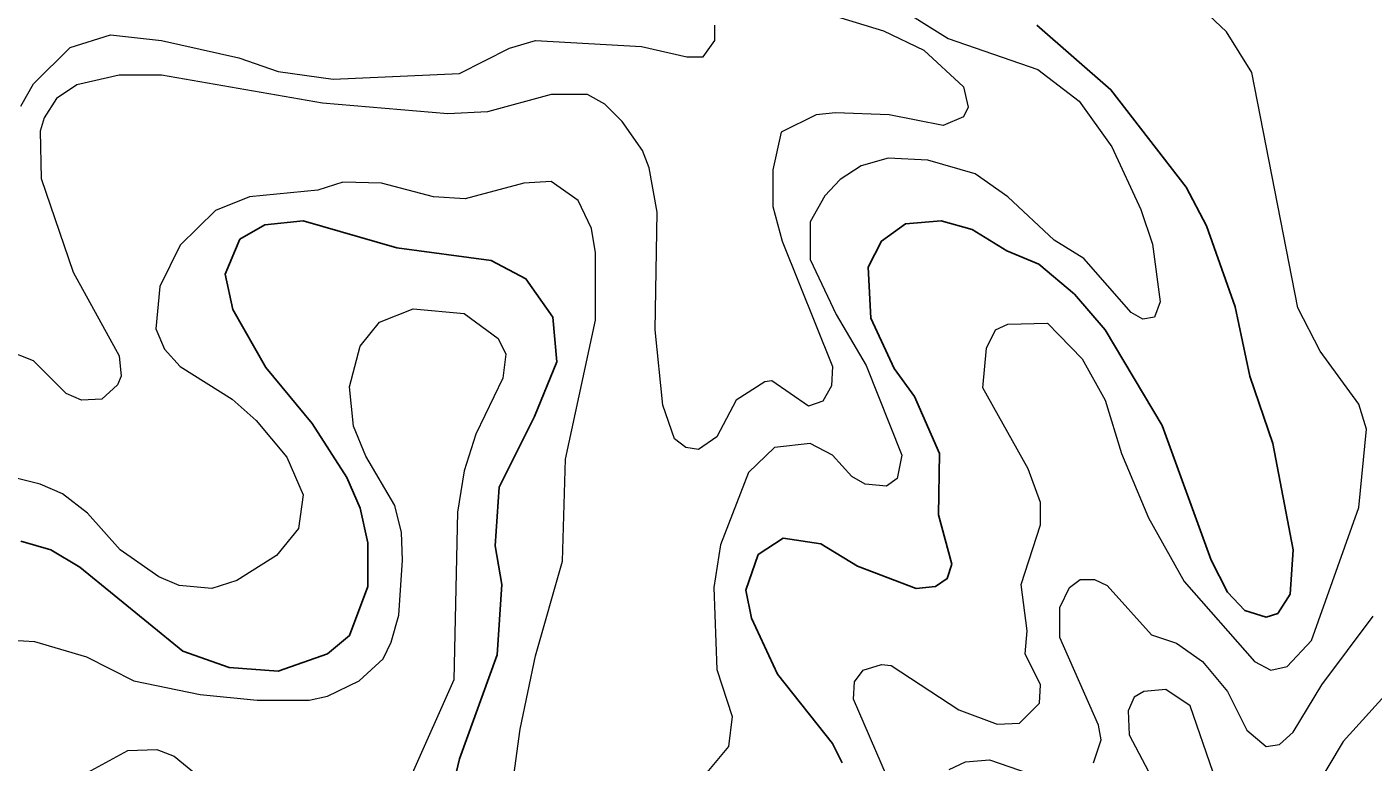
# Model space of a CAD drawing. Extents: x 577 to 602.9, y 7483.8 to 7511.6.
# Drawn here: x 600.48 to 601.59, y 7486.316 to 7486.922 of the extents above; entities that cross this region are included whole.
import ezdxf

# ---------------------------------------------------------------- set-up
doc = ezdxf.new("R2010")
doc.units = 0
doc.header["$LTSCALE"] = 0.032
doc.layers.add('1', color=7, linetype='Continuous', lineweight=25)
doc.layers.add('2', color=7, linetype='Continuous', lineweight=13)

msp = doc.modelspace()

# ---------------------------------------------------------------- linework, layer by layer
at = {"layer": '1'}
for points in [[(601.5116, 7486.4388), (601.5219, 7486.4547), (601.5243, 7486.4913), (601.5076, 7486.5788), (601.4885, 7486.6345), (601.4766, 7486.6917), (601.4527, 7486.7585), (601.436, 7486.7903), (601.374, 7486.8706), (601.3128, 7486.9239)], [(600.4746, 7486.4985), (600.4993, 7486.4913), (600.5232, 7486.477), (600.6082, 7486.4078), (600.6464, 7486.3943), (600.687, 7486.3911), (600.7275, 7486.4054), (600.7458, 7486.4206), (600.7609, 7486.4611), (600.7609, 7486.4969), (600.7545, 7486.5255), (600.7434, 7486.551), (600.7148, 7486.5955), (600.6766, 7486.6416), (600.6496, 7486.6893), (600.6432, 7486.7187), (600.6552, 7486.7474), (600.6758, 7486.7593), (600.7076, 7486.7625), (600.7848, 7486.7402), (600.8627, 7486.7299), (600.8913, 7486.7148), (600.9136, 7486.683), (600.9168, 7486.6464), (600.8985, 7486.6011), (600.8691, 7486.543), (600.8659, 7486.4945), (600.8714, 7486.4627), (600.8675, 7486.4046), (600.8365, 7486.3188), (600.8229, 7486.2623)], [(601.1521, 7486.3156), (601.1442, 7486.3315), (601.0989, 7486.3887), (601.0774, 7486.4349), (601.0726, 7486.4579), (601.083, 7486.4873), (601.1036, 7486.5009), (601.1346, 7486.4961), (601.1649, 7486.4778), (601.2134, 7486.4595), (601.2293, 7486.4611), (601.2388, 7486.4675), (601.2428, 7486.4794), (601.2317, 7486.52), (601.2324, 7486.5708), (601.2118, 7486.6178), (601.1951, 7486.6408), (601.176, 7486.6822), (601.1736, 7486.7243), (601.1847, 7486.7458), (601.2046, 7486.7601), (601.234, 7486.7625), (601.2595, 7486.7553), (601.2881, 7486.7378), (601.3144, 7486.7267), (601.3438, 7486.702), (601.3692, 7486.6726), (601.4161, 7486.5939), (601.4567, 7486.4826), (601.4702, 7486.4563), (601.4845, 7486.4412), (601.502, 7486.4357), (601.5116, 7486.4388)]]:
    msp.add_lwpolyline(points, dxfattribs=at)
at = {"layer": '2'}
for points in [[(601.1187, 7486.9398), (601.1863, 7486.9191), (601.2197, 7486.9032), (601.2523, 7486.873), (601.2563, 7486.8563), (601.2523, 7486.8484), (601.2356, 7486.8412), (601.1911, 7486.8499), (601.1466, 7486.8515), (601.1307, 7486.8499), (601.102, 7486.8356), (601.0949, 7486.8046), (601.0949, 7486.7744), (601.1028, 7486.7458), (601.1442, 7486.6424), (601.1434, 7486.6265), (601.1362, 7486.6138), (601.1243, 7486.6098), (601.0941, 7486.6305), (601.0885, 7486.6297), (601.0647, 7486.6146), (601.0488, 7486.5844), (601.0337, 7486.574), (601.0233, 7486.5756), (601.0138, 7486.5828), (601.0042, 7486.6106), (600.9979, 7486.6726), (600.9995, 7486.7696), (600.9931, 7486.8062), (600.9875, 7486.8205), (600.9708, 7486.8444), (600.9565, 7486.8587), (600.9422, 7486.8666), (600.912, 7486.8666), (600.8595, 7486.8523), (600.8269, 7486.8507), (600.7235, 7486.8595), (600.5907, 7486.8826), (600.5558, 7486.8826), (600.5208, 7486.8746), (600.5041, 7486.8635), (600.4937, 7486.8476), (600.4905, 7486.8364), (600.4913, 7486.7975), (600.5176, 7486.7203), (600.5558, 7486.6512), (600.5573, 7486.6345), (600.5542, 7486.6273), (600.5414, 7486.6154), (600.5247, 7486.6146), (600.512, 7486.6201), (600.485, 7486.6472), (600.4627, 7486.6559)], [(601.1927, 7486.9422), (601.2396, 7486.9128), (601.3136, 7486.8873), (601.3477, 7486.8611), (601.3748, 7486.8237), (601.3986, 7486.772), (601.4082, 7486.7434), (601.4145, 7486.6957), (601.4098, 7486.683), (601.4002, 7486.6814), (601.3907, 7486.6869), (601.3517, 7486.7315), (601.3271, 7486.7466), (601.2889, 7486.7824), (601.2619, 7486.8014), (601.2229, 7486.8126), (601.1903, 7486.8142), (601.168, 7486.8078), (601.1505, 7486.7967), (601.1378, 7486.7832), (601.1259, 7486.7617), (601.1259, 7486.7307), (601.1474, 7486.6853), (601.172, 7486.6432), (601.2014, 7486.5693), (601.1975, 7486.5502), (601.1887, 7486.5438), (601.1712, 7486.5454), (601.1601, 7486.5518), (601.1442, 7486.5693), (601.1259, 7486.5788), (601.0965, 7486.5756), (601.075, 7486.5549), (601.0519, 7486.4953), (601.0464, 7486.4603), (601.0488, 7486.3927), (601.0615, 7486.3538), (601.0583, 7486.3291), (601.0392, 7486.306)], [(601.1887, 7486.3053), (601.1617, 7486.3681), (601.1625, 7486.3824), (601.1696, 7486.3919), (601.1847, 7486.3967), (601.1927, 7486.3959), (601.2484, 7486.3593), (601.2802, 7486.3474), (601.2984, 7486.3482), (601.3151, 7486.3649), (601.3159, 7486.38), (601.3032, 7486.4054), (601.3048, 7486.4245), (601.3, 7486.4627), (601.3159, 7486.512), (601.3159, 7486.5303), (601.3056, 7486.5581), (601.2682, 7486.6249), (601.2714, 7486.6575), (601.2786, 7486.6726), (601.2889, 7486.6774), (601.3215, 7486.6782), (601.3501, 7486.6488), (601.3692, 7486.6146), (601.3827, 7486.5708), (601.405, 7486.5176), (601.4344, 7486.4651), (601.4925, 7486.3991), (601.506, 7486.3919), (601.5195, 7486.3951), (601.5394, 7486.4166), (601.5784, 7486.5263), (601.5847, 7486.5907), (601.5784, 7486.6114), (601.5465, 7486.6551), (601.5283, 7486.6909), (601.4901, 7486.8849), (601.4694, 7486.9183), (601.4405, 7486.9458)], [(600.4746, 7486.8571), (600.485, 7486.8754), (600.5152, 7486.9056), (600.5486, 7486.9159), (600.5907, 7486.9112), (600.6544, 7486.8969), (600.687, 7486.8857), (600.7323, 7486.8794), (600.8365, 7486.8841), (600.8778, 7486.9048), (600.8993, 7486.9112), (600.9867, 7486.9064), (601.0241, 7486.8977), (601.0376, 7486.8977), (601.0472, 7486.9112), (601.0472, 7486.9239)], [(600.8778, 7486.279), (600.8865, 7486.3434), (600.8993, 7486.4039), (600.9215, 7486.4818), (600.9239, 7486.5661), (600.9486, 7486.6806), (600.9486, 7486.7362), (600.9454, 7486.7561), (600.9343, 7486.7792), (600.912, 7486.7951), (600.8897, 7486.7935), (600.8412, 7486.7808), (600.815, 7486.7824), (600.772, 7486.7935), (600.7402, 7486.7943), (600.7196, 7486.7879), (600.6631, 7486.7824), (600.6353, 7486.7712), (600.6059, 7486.7426), (600.5892, 7486.7084), (600.586, 7486.6734), (600.5931, 7486.6567), (600.6059, 7486.6424), (600.6488, 7486.6154), (600.6687, 7486.5979), (600.6941, 7486.5677), (600.7076, 7486.5366), (600.7037, 7486.5088), (600.6854, 7486.4866), (600.6528, 7486.4659), (600.6321, 7486.4595), (600.6051, 7486.4619), (600.5884, 7486.4691), (600.5565, 7486.4913), (600.5295, 7486.5215), (600.5088, 7486.5374), (600.4905, 7486.5454), (600.4516, 7486.5549)], [(600.7124, 7486.3673), (600.7275, 7486.3705), (600.7538, 7486.3832), (600.7736, 7486.4015), (600.78, 7486.415), (600.7864, 7486.4373), (600.7895, 7486.4826), (600.7887, 7486.5056), (600.7832, 7486.5279), (600.7593, 7486.5685), (600.749, 7486.5931), (600.7458, 7486.6257), (600.7545, 7486.6591), (600.7705, 7486.679), (600.7983, 7486.6901), (600.8404, 7486.6861), (600.8683, 7486.6655), (600.8746, 7486.6527), (600.8722, 7486.6329), (600.85, 7486.5867), (600.8404, 7486.5565), (600.8349, 7486.5223), (600.8317, 7486.384), (600.7975, 7486.3068)], [(601.3318, 7486.419), (601.3318, 7486.4436), (601.3398, 7486.4603), (601.3485, 7486.4667), (601.3605, 7486.4667), (601.3708, 7486.4619), (601.4074, 7486.4213), (601.4281, 7486.4142), (601.4495, 7486.3991), (601.4702, 7486.3744), (601.4861, 7486.3426), (601.502, 7486.3291), (601.5131, 7486.3307), (601.5243, 7486.341), (601.5481, 7486.38), (601.5903, 7486.4365)], [(600.4587, 7486.4174), (600.4858, 7486.4158), (600.5287, 7486.4031), (600.5677, 7486.3832), (600.6225, 7486.372), (600.6695, 7486.3673), (600.7124, 7486.3673)], [(601.3597, 7486.3156), (601.366, 7486.3347), (601.3637, 7486.3466), (601.3318, 7486.419)], [(601.4583, 7486.3076), (601.4392, 7486.3625), (601.4193, 7486.376), (601.401, 7486.3744), (601.3931, 7486.3697), (601.3883, 7486.3585), (601.3891, 7486.3387), (601.405, 7486.3084)], [(601.6078, 7486.38), (601.5656, 7486.3331), (601.5402, 7486.2909)], [(600.5295, 7486.3076), (600.5629, 7486.3259), (600.5868, 7486.3267), (600.6011, 7486.3212), (600.6671, 7486.2671)], [(601.2404, 7486.31), (601.2539, 7486.3164), (601.2738, 7486.318), (601.3064, 7486.3068)]]:
    msp.add_lwpolyline(points, dxfattribs=at)

doc.saveas('drawing.dxf')
